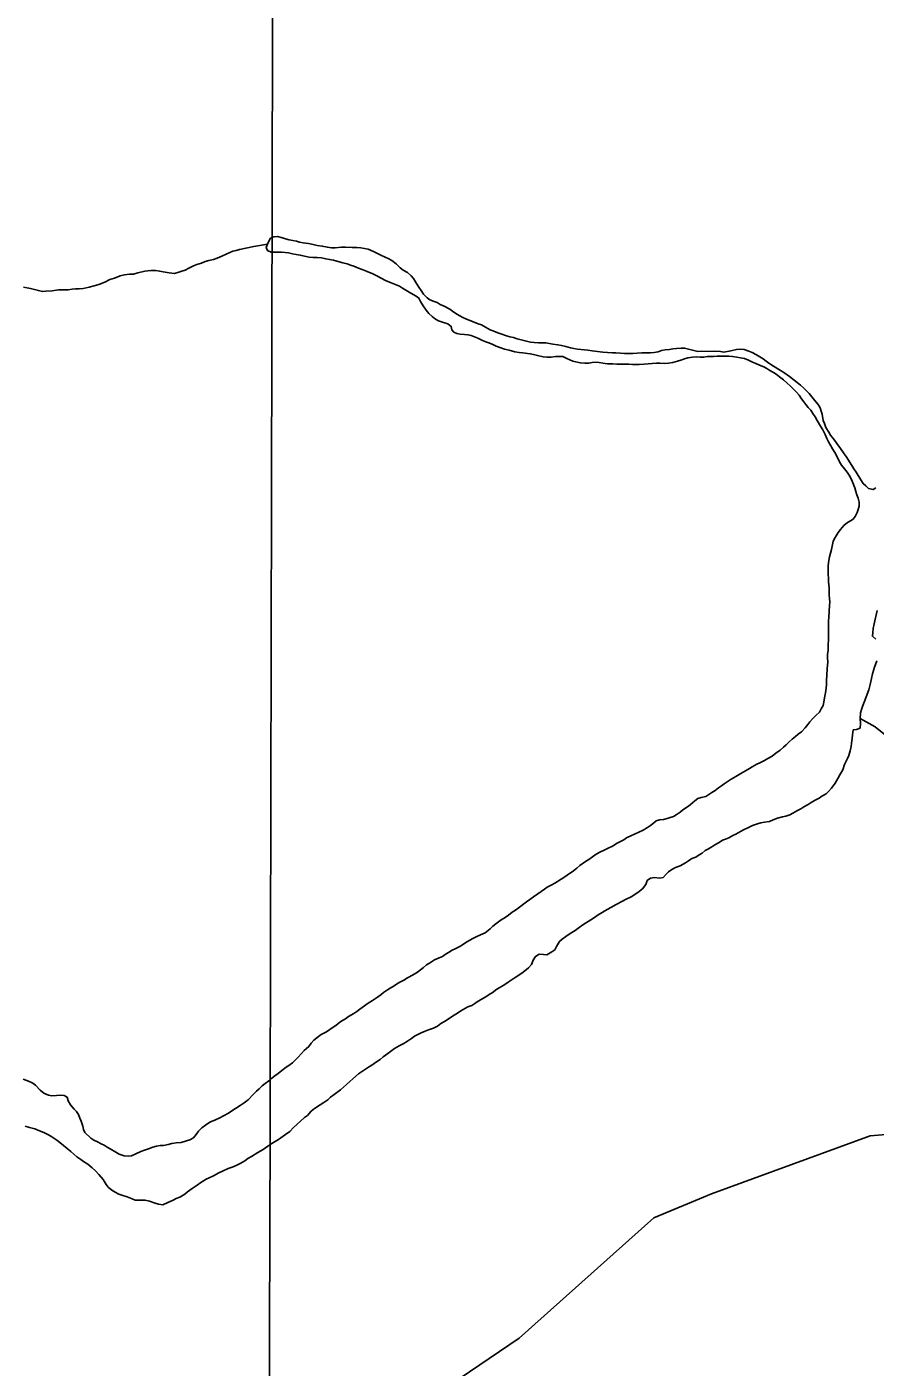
# Model space of a CAD drawing. Extents: x 3177185 to 3215018, y 812988 to 838321.
# Drawn here: x 3202105 to 3202895, y 834821 to 836068 of the extents above; entities that cross this region are included whole.
import ezdxf

# ---------------------------------------------------------------- set-up
doc = ezdxf.new("R2010")
doc.units = 0
doc.layers.add('V-GRID-MAJR', color=7, linetype='Continuous')
doc.layers.add('V-TOPO-SHOR', color=7, linetype='Continuous')

msp = doc.modelspace()

# ---------------------------------------------------------------- linework, layer by layer
at = {"layer": 'V-GRID-MAJR'}
msp.add_spline([(3202295.5330000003, 818350.514), (3202308.752, 824409.709), (3202321.978, 830471.99), (3202335.205, 836534.31), (3202335.2120000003, 836537.354)], degree=3, dxfattribs=at)
at = {"layer": 'V-TOPO-SHOR'}
for points in [[(3202329.544, 835866.128), (3202316.883, 835864.018), (3202303.503, 835861.194), (3202300.397, 835860.25), (3202297.292, 835859.541), (3202294.4220000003, 835858.358), (3202290.836, 835856.697), (3202287.011, 835854.7980000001), (3202282.708, 835853.1410000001), (3202279.124, 835851.96), (3202274.821, 835850.778), (3202271.477, 835849.834), (3202268.128, 835848.41), (3202263.827, 835847.231), (3202260.481, 835845.809), (3202256.176, 835843.6730000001), (3202252.828, 835841.775), (3202249.723, 835840.829), (3202246.8540000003, 835839.883), (3202243.0300000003, 835838.938), (3202238.019, 835839.434), (3202232.292, 835840.405), (3202229.19, 835840.892), (3202225.133, 835841.621), (3202220.836, 835841.636), (3202215.341, 835840.935), (3202208.6520000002, 835839.284), (3202204.589, 835838.105), (3202201.007, 835838.115), (3202196.471, 835837.652), (3202192.17, 835836.71), (3202187.15, 835834.576), (3202182.61, 835833.159), (3202178.065, 835830.785), (3202172.566, 835828.653), (3202168.2660000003, 835827.234), (3202163.488, 835826.054), (3202157.753, 835824.8790000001), (3202154.171, 835824.652), (3202150.829, 835824.422), (3202147.722, 835824.1950000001), (3202143.661, 835823.49), (3202139.364, 835823.505), (3202134.828, 835823.519), (3202129.096, 835822.581), (3202123.126, 835822.362), (3202120.021, 835821.893), (3202116.203, 835822.86), (3202112.626, 835823.826), (3202108.808, 835824.7930000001), (3202102.365, 835826.005)], [(3202372.003, 835853.7390000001), (3202368.183, 835854.069), (3202363.968, 835854.88), (3202359.911, 835855.8470000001), (3202356.094, 835856.496), (3202352.676, 835857.223), (3202349.0160000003, 835857.87), (3202345.833, 835858.358), (3202342.573, 835858.527), (3202339.151, 835858.618), (3202336.046, 835858.626), (3202332.943, 835858.716), (3202329.525, 835860.16), (3202328.182, 835863.109), (3202329.544, 835866.128)], [(3202329.544, 835866.128), (3202330.666, 835868.909), (3202332.345, 835871.53), (3202335.374, 835872.8740000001), (3202338.876, 835873.101), (3202343.3310000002, 835871.975), (3202346.352, 835870.93), (3202349.5300000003, 835870.123), (3202352.952, 835869.636), (3202356.45, 835868.829), (3202359.3910000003, 835867.787), (3202362.734, 835867.297), (3202367.5870000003, 835866.806), (3202371.882, 835865.917), (3202375.7770000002, 835864.9500000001), (3202380.3910000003, 835864.219), (3202385.2430000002, 835863.248), (3202389.061, 835862.759), (3202392.563, 835862.589), (3202398.295, 835863.207), (3202402.115, 835863.355), (3202408.322, 835862.939), (3202412.539, 835862.845), (3202416.199, 835862.675), (3202419.858, 835862.028), (3202423.199, 835861.3), (3202428.2060000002, 835859.295), (3202431.145, 835857.694), (3202434.96, 835855.773), (3202438.933, 835853.93), (3202441.795, 835852.728), (3202445.29, 835850.886), (3202449.1, 835847.692), (3202452.989, 835844.0970000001), (3202455.608, 835841.861), (3202459.819, 835839.618), (3202463.311, 835836.6630000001), (3202465.213, 835834.2710000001), (3202468.144, 835829.487), (3202470.36, 835826.056), (3202472.42, 835822.948), (3202474.558, 835819.5970000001), (3202477.97, 835816.165), (3202480.6720000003, 835814.405), (3202484.485, 835812.882), (3202487.426, 835811.679), (3202490.127, 835810), (3202493.7830000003, 835808.397), (3202499.108, 835805.595), (3202501.807, 835803.756), (3202504.906, 835801.677), (3202507.843, 835799.6780000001), (3202511.181, 835797.917), (3202514.2, 835796.475), (3202517.935, 835794.951), (3202521.83, 835793.4280000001), (3202525.566, 835791.904), (3202528.509, 835790.939), (3202532.3200000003, 835788.859), (3202536.691, 835786.456), (3202540.1890000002, 835785.015), (3202544.002, 835783.571), (3202547.662, 835782.3640000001), (3202550.918, 835781.0800000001), (3202555.1350000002, 835779.8740000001), (3202558.473, 835779.147), (3202561.893, 835778.103), (3202565.7090000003, 835776.976), (3202569.2090000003, 835776.012), (3202574.378, 835775.041), (3202577.798, 835774.631), (3202581.6180000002, 835774.2220000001), (3202585.517, 835774.289), (3202588.542, 835774.1190000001), (3202595.063, 835773.064), (3202599.8370000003, 835772.333), (3202603.257, 835771.846), (3202607.1520000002, 835770.8790000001), (3202611.369, 835769.6730000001), (3202614.47, 835769.0260000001), (3202618.049, 835768.3790000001), (3202624.413, 835767.801), (3202627.6750000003, 835767.473), (3202631.572, 835766.824), (3202636.586, 835766.1730000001), (3202641.595, 835765.52), (3202645.974, 835765.268), (3202650.668, 835765.094), (3202653.771, 835764.846), (3202658.0670000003, 835764.594), (3202661.807, 835764.422), (3202665.627, 835764.332), (3202669.366, 835764.319), (3202673.665, 835764.545), (3202677.964, 835764.85), (3202682.66, 835764.9130000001), (3202685.869, 835765.116), (3202689.2630000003, 835765.397), (3202692.949, 835765.995), (3202696.1580000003, 835767.099), (3202699.554, 835767.856)], [(3202738.757, 835761.557), (3202735.73, 835761.01), (3202732.228, 835760.86), (3202728.728, 835761.1900000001), (3202724.986, 835760.8030000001), (3202720.685, 835760.18), (3202717.74, 835759.394), (3202714.154, 835758.21), (3202711.207, 835757.264), (3202706.7460000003, 835755.927), (3202702.605, 835755.2220000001), (3202698.546, 835755.157), (3202694.727, 835755.486), (3202691.4620000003, 835755.257), (3202687.4050000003, 835755.032), (3202683.903, 835754.802), (3202679.842, 835754.338), (3202675.303, 835754.034), (3202672.201, 835754.123), (3202669.178, 835754.213), (3202665.676, 835754.383), (3202662.333, 835754.393), (3202659.309, 835754.4010000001), (3202654.535, 835754.417), (3202650.875, 835754.587), (3202645.9390000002, 835754.841), (3202641.724, 835755.4130000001), (3202638.065, 835755.98), (3202634.802, 835756.15), (3202631.54, 835755.841), (3202628.435, 835755.3740000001), (3202624.771, 835755.226), (3202620.794, 835755.556), (3202617.853, 835756.201), (3202613.636, 835757.25), (3202608.154, 835759.734), (3202604.258, 835761.497), (3202600.678, 835761.508), (3202597.416, 835761.4400000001), (3202593.592, 835760.813), (3202589.853, 835761.063), (3202586.0330000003, 835761.3150000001), (3202580.784, 835762.366), (3202576.969, 835763.412), (3202574.026, 835764.057), (3202566.866, 835764.877), (3202563.843, 835765.282), (3202559.786, 835766.011), (3202554.539, 835767.301), (3202550.164, 835768.43), (3202546.507, 835769.714), (3202542.294, 835771.24), (3202539.193, 835772.6020000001), (3202535.538, 835774.125), (3202532.677, 835775.25), (3202529.578, 835776.532), (3202525.285, 835778.535), (3202522.107, 835779.897), (3202519.086, 835781.0210000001), (3202515.985, 835781.826), (3202512.803, 835781.996), (3202508.903, 835782.246), (3202505.803, 835783.0530000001), (3202503.019, 835784.175), (3202501.037, 835786.4890000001), (3202500.49, 835789.594), (3202497.3140000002, 835792.072), (3202493.339, 835793.2760000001), (3202488.649, 835794.884), (3202485.867, 835796.403), (3202482.771, 835798.802), (3202479.756, 835801.595), (3202477.299, 835804.706), (3202474.286, 835808.696), (3202471.99, 835812.603), (3202470.329, 835815.872), (3202467.71, 835817.789), (3202462.784, 835820.51), (3202458.256, 835823.15), (3202455.08, 835825.149), (3202452.299, 835826.908), (3202449.2800000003, 835828.35), (3202443.079, 835830.759), (3202439.423, 835832.36), (3202435.29, 835834.523), (3202431.319, 835836.684), (3202427.506, 835838.527), (3202422.179, 835840.691), (3202417.569, 835842.377), (3202414.31, 835843.659), (3202409.938, 835845.5040000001), (3202406.6, 835846.6290000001), (3202403.739, 835847.671), (3202399.444, 835848.562), (3202396.1040000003, 835849.527), (3202390.7770000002, 835851.054), (3202387.197, 835851.861), (3202383.697, 835852.351), (3202379.879, 835853.317), (3202375.742, 835853.649), (3202372.003, 835853.7390000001)], [(3202699.554, 835767.856), (3202703.502, 835768.215), (3202706.685, 835768.708), (3202710.103, 835769.095), (3202714.3710000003, 835769.321), (3202717.66, 835769.39), (3202730.0670000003, 835766.2490000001), (3202745.347, 835766.439), (3202751.075, 835766.183), (3202754.178, 835765.696), (3202760.627, 835766.8690000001), (3202765.884, 835768.047), (3202770.181, 835768.272), (3202773.286, 835768.024), (3202777.341, 835766.578), (3202780.677, 835765.137), (3202784.73, 835762.976), (3202790.688, 835759.376), (3202793.5470000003, 835757.2170000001), (3202796.166, 835755.2980000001), (3202800.455, 835752.658), (3202806.1750000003, 835749.299), (3202809.986, 835746.662), (3202815.227, 835742.826), (3202819.753, 835739.4670000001), (3202822.372, 835737.31), (3202825.469, 835734.914), (3202828.326, 835732.279), (3202831.183, 835729.645), (3202833.563, 835727.2490000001), (3202838.558, 835721.027), (3202841.8880000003, 835716.957), (3202844.026, 835713.8470000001), (3202844.732, 835710.74), (3202845.679, 835707.873), (3202846.617, 835702.14), (3202847.8000000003, 835699.2710000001), (3202849.222, 835695.4450000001), (3202851.835, 835691.14), (3202853.4960000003, 835688.2710000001), (3202855.876, 835685.398), (3202858.0160000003, 835682.5260000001), (3202859.916, 835679.655), (3202862.056, 835676.784), (3202866.097, 835671.041), (3202868, 835668.41), (3202873.2260000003, 835660.277), (3202875.364, 835656.926), (3202877.502, 835653.816), (3202881.779, 835646.8790000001), (3202883.917, 835643.291), (3202886.299, 835641.134), (3202888.916, 835638.738), (3202893.211, 835637.772), (3202895.842, 835639.435)], [(3202847.9930000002, 835444.078), (3202848.48, 835447.179), (3202849.205, 835450.519), (3202849.701, 835456.009), (3202849.715, 835460.546), (3202850.205, 835464.603), (3202850.465, 835471.2880000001), (3202850.96, 835477.0160000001), (3202850.733, 835481.0750000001), (3202850.7430000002, 835484.1780000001), (3202851.233, 835488.237), (3202851.245, 835492.294), (3202851.505, 835499.216), (3202851.761, 835504.23), (3202851.775, 835509.006), (3202851.786, 835512.108), (3202851.796, 835515.451), (3202851.806, 835518.795), (3202852.302, 835524.5210000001), (3202852.556, 835529.774), (3202852.806, 835532.877), (3202852.576, 835536.459), (3202852.349, 835539.564), (3202852.369, 835546.248), (3202851.671, 835551.741), (3202851.679, 835555.084), (3202851.4560000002, 835559.382), (3202851.227, 835562.7270000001), (3202851.237, 835566.307), (3202851.7260000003, 835569.886), (3202852.697, 835575.135), (3202854.3910000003, 835582.056), (3202855.116, 835585.1560000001), (3202856.0840000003, 835589.691), (3202857.768, 835593.027), (3202860.645, 835597.7930000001), (3202862.804, 835600.652), (3202865.919, 835604.223), (3202869.269, 835607.076), (3202871.981, 835608.502), (3202874.5330000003, 835610.324), (3202876.5300000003, 835612.704), (3202878.211, 835616.282), (3202879.415, 835619.143), (3202880.06, 835622.166), (3202880.073, 835626.143), (3202879.208, 835629.7270000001), (3202878.105, 835632.836), (3202877.1580000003, 835636.02), (3202876.214, 835639.367), (3202874.8710000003, 835642.3960000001), (3202873.767, 835645.583), (3202872.5810000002, 835648.452), (3202870.7600000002, 835651.161), (3202869.018, 835653.873), (3202866.4020000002, 835657.144), (3202863.625, 835660.416), (3202861.964, 835663.525), (3202860.303, 835666.794), (3202857.614, 835672.133), (3202855.4760000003, 835675.483), (3202853.733, 835678.353), (3202851.677, 835682.1), (3202850.174, 835685.287), (3202848.435, 835689.113), (3202846.4590000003, 835693.338), (3202844.321, 835696.686), (3202841.075, 835701.9500000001), (3202839.094, 835705.2980000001), (3202837.116, 835708.567), (3202835.1350000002, 835711.6780000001), (3202832.756, 835713.992), (3202830.6950000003, 835716.783), (3202828.633, 835719.257), (3202826.573, 835722.049), (3202824.197, 835725.7170000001), (3202821.8170000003, 835728.51), (3202818.565, 835731.703), (3202816.343, 835733.939), (3202812.931, 835737.132), (3202809.8370000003, 835739.768), (3202806.185, 835742.725), (3202802.929, 835744.964), (3202800.307, 835746.643), (3202797.051, 835748.562), (3202794.112, 835750.4010000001), (3202791.491, 835751.9230000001), (3202787.356, 835753.606), (3202784.019, 835755.128), (3202780.759, 835756.412), (3202777.103, 835758.0160000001), (3202773.448, 835759.539), (3202769.63, 835760.346), (3202766.29, 835761.073), (3202762.233, 835761.643), (3202758.97, 835761.97), (3202755.311, 835761.903), (3202751.8880000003, 835761.9130000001), (3202747.909, 835761.848), (3202744.645, 835761.618), (3202738.757, 835761.557)], [(3202896.92, 835525.068), (3202894.255, 835512.9010000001), (3202893.286, 835508.606), (3202892.799, 835504.789), (3202892.5470000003, 835501.209), (3202895.644, 835498.571)], [(3202896.534, 835478.275), (3202894.607, 835472.551), (3202893.403, 835469.451), (3202892.678, 835466.35), (3202891.7090000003, 835461.816), (3202890.499, 835456.329), (3202889.289, 835451.3200000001), (3202884.955, 835439.871), (3202883.272, 835435.818), (3202882.307, 835432.957), (3202881.582, 835429.854), (3202881.088, 835424.603), (3202881.3140000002, 835420.067), (3202881.062, 835415.77), (3202877.715, 835414.587), (3202874.611, 835414.12), (3202873.88, 835409.585), (3202873.63, 835406.243), (3202873.1380000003, 835401.709), (3202872.89, 835398.606), (3202871.924, 835394.549), (3202870.478, 835390.256), (3202869.274, 835387.395), (3202866.632, 835381.9130000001), (3202864.944, 835376.903), (3202862.304, 835372.375), (3202860.383, 835368.802), (3202857.983, 835364.511), (3202854.387, 835359.987), (3202851.511, 835356.653), (3202849.357, 835354.511), (3202845.529, 835352.372), (3202842.897, 835350.71), (3202839.309, 835348.571), (3202835.484, 835346.435), (3202832.612, 835344.772), (3202828.787, 835342.399)], [(3202511.117, 835214.251), (3202514.2260000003, 835216.152), (3202519.969, 835219.715), (3202523.794, 835221.6140000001), (3202527.6180000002, 835223.273), (3202531.9250000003, 835225.409), (3202536.7090000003, 835228.974), (3202539.105, 835231.354), (3202541.977, 835233.734), (3202544.3710000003, 835235.636), (3202547.002, 835237.299), (3202550.59, 835239.675), (3202553.701, 835241.813), (3202557.289, 835244.429), (3202560.161, 835246.329), (3202562.792, 835248.232), (3202570.452, 835254.177), (3202573.8000000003, 835256.3150000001), (3202577.151, 835258.693), (3202581.218, 835261.546), (3202584.09, 835263.686), (3202587.2, 835265.824), (3202589.832, 835267.7270000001), (3202593.42, 835269.625), (3202596.769, 835271.524), (3202602.749, 835275.087), (3202605.379, 835276.75), (3202608.489, 835278.888), (3202614.232, 835282.931), (3202617.345, 835285.546), (3202620.216, 835287.926), (3202625.482, 835291.729), (3202628.591, 835293.63), (3202631.941, 835296.005), (3202635.529, 835298.621), (3202639.357, 835300.519), (3202642.943, 835302.18), (3202645.812, 835303.841), (3202651.071, 835306.213), (3202654.4220000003, 835308.353), (3202657.531, 835310.014), (3202661.119, 835311.912), (3202663.749, 835313.5750000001), (3202668.291, 835315.709), (3202671.16, 835317.133), (3202674.988, 835319.0310000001), (3202679.051, 835320.93), (3202683.119, 835323.3030000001), (3202685.99, 835325.206), (3202688.861, 835327.346), (3202691.255, 835329.486), (3202694.362, 835330.43), (3202698.182, 835330.658), (3202701.528, 835331.604), (3202704.395, 835332.55), (3202707.264, 835333.4940000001), (3202709.894, 835335.157), (3202713.484, 835337.535), (3202716.1180000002, 835339.675), (3202720.423, 835342.528), (3202722.8170000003, 835344.4280000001), (3202727.364, 835347.996), (3202729.997, 835350.136), (3202733.102, 835351.082), (3202737.4050000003, 835352.264), (3202743.145, 835355.8250000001), (3202746.254, 835357.726), (3202749.367, 835360.343), (3202751.999, 835362.006), (3202754.631, 835363.909), (3202758.219, 835366.285), (3202761.09, 835368.185), (3202765.397, 835370.7980000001), (3202770.179, 835373.647), (3202774.2460000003, 835376.023), (3202778.072, 835378.161), (3202780.704, 835379.824), (3202785.009, 835382.198), (3202787.878, 835383.381), (3202791.943, 835385.517), (3202795.292, 835387.4180000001), (3202799.357, 835389.794), (3202802.47, 835392.409), (3202806.537, 835395.262), (3202809.65, 835398.117), (3202812.284, 835400.259), (3202815.1550000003, 835403.1140000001), (3202817.791, 835405.4940000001), (3202820.9020000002, 835407.871), (3202823.534, 835410.011), (3202826.407, 835412.152), (3202829.999, 835415.961), (3202832.395, 835419.055), (3202834.3140000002, 835421.677), (3202837.19, 835424.7710000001), (3202839.823, 835427.3910000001), (3202843.176, 835430.723), (3202844.857, 835433.819), (3202846.776, 835436.6780000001), (3202847.264, 835439.7810000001), (3202847.9930000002, 835444.078)], [(3201941.398181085, 834337.785706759), (3202142.8754049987, 834418.3765963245), (3202214.511751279, 834467.6265843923), (3202290.625369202, 834584.0356470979), (3202295.1026408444, 834619.8538202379), (3202308.534455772, 834655.671993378), (3202330.9208139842, 834682.5356232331), (3202424.9435184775, 834754.1719695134), (3202563.7389393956, 834848.1946740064), (3202689.102545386, 834960.1264650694), (3202742.8298050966, 834982.512823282), (3202890.5797692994, 835036.2400829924), (3203051.7615484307, 835049.6718979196), (3203163.693339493, 835072.0582561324), (3203230.852414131, 835085.4900710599), (3203284.5796738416, 835103.3991576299), (3202895.0570409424, 835416.8081726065), (3202881.088, 835424.603)], [(3202828.787, 835342.399), (3202825.915, 835340.736), (3202822.806, 835339.0750000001), (3202818.502, 835336.699), (3202815.63, 835335.036), (3202812.046, 835333.854), (3202808.702, 835333.15), (3202804.161, 835331.968), (3202800.098, 835330.311), (3202796.752, 835328.888), (3202791.974, 835328.188), (3202788.629, 835327.481), (3202785.523, 835326.537), (3202780.982, 835325.118), (3202776.44, 835322.984), (3202772.612, 835321.085), (3202769.745, 835319.662), (3202765.438, 835317.049), (3202762.569, 835315.863), (3202758.7430000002, 835313.7270000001), (3202755.874, 835312.3030000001), (3202753.005, 835311.357), (3202749.896, 835309.457), (3202745.828, 835307.083), (3202742.9590000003, 835305.4180000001), (3202740.088, 835303.517), (3202736.9790000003, 835301.857), (3202734.108, 835299.479), (3202731.236, 835297.816), (3202728.125, 835295.676), (3202724.304, 835294.496), (3202721.193, 835292.116), (3202718.559, 835290.453), (3202713.537, 835287.604), (3202709.235, 835285.946), (3202705.886, 835284.287), (3202702.775, 835281.909), (3202700.6210000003, 835279.767), (3202697.745, 835276.67), (3202694.401, 835276.203), (3202689.629, 835276.697), (3202686.045, 835275.99), (3202682.934, 835273.8520000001), (3202681.73, 835270.274), (3202678.375, 835266.225), (3202674.306, 835262.658), (3202667.847, 835258.857), (3202662.825, 835256.248), (3202659.9560000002, 835254.822), (3202653.9760000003, 835251.498), (3202649.193, 835248.887), (3202643.455, 835245.8030000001), (3202640.821, 835244.14), (3202637.233, 835242.002), (3202632.926, 835238.911), (3202623.1180000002, 835232.734), (3202619.5300000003, 835230.357), (3202615.702, 835227.5040000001), (3202612.8310000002, 835225.603), (3202610.2, 835223.9400000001), (3202607.089, 835221.8), (3202603.738, 835219.425), (3202601.106, 835217.282), (3202598.464, 835212.517), (3202596.7830000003, 835209.4180000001), (3202594.151, 835207.515), (3202589.607, 835204.665), (3202586.267, 835205.152), (3202582.447, 835205.404), (3202578.859, 835203.2660000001), (3202576.698, 835199.692), (3202575.254, 835195.877), (3202572.379, 835192.78), (3202567.593, 835188.737), (3202564.482, 835186.5970000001), (3202559.937, 835183.746), (3202556.347, 835181.131), (3202553.4760000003, 835179.23), (3202550.365, 835177.0920000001), (3202541.995, 835172.103), (3202539.6010000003, 835170.203), (3202535.773, 835167.8250000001), (3202532.662, 835165.687), (3202525.488, 835161.65), (3202522.377, 835159.512), (3202519.508, 835157.61), (3202515.9220000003, 835156.4280000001), (3202509.465, 835152.6290000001), (3202506.3540000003, 835150.4890000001), (3202503.245, 835148.588), (3202494.154, 835142.887), (3202490.803, 835140.7490000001), (3202487.6920000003, 835138.371), (3202483.869, 835136.712), (3202479.326, 835135.0530000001), (3202476.219, 835133.8690000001), (3202472.394, 835132.21), (3202469.524, 835130.547), (3202466.178, 835129.126), (3202463.544, 835126.986), (3202459.717, 835124.61)], [(3202159.3710000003, 835039.385), (3202165.085, 835034.353), (3202167.707, 835032.436), (3202171.282, 835030.753), (3202174.6210000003, 835029.071), (3202177.482, 835027.6290000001), (3202180.341, 835025.9500000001), (3202182.96, 835024.2710000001), (3202188.205, 835021.149), (3202191.302, 835019.23), (3202196.071, 835017.783), (3202199.653, 835017.535), (3202202.9960000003, 835017.762), (3202206.821, 835019.661), (3202211.603, 835021.795), (3202214.95, 835022.976), (3202218.773, 835024.398), (3202222.599, 835025.819), (3202226.183, 835026.763), (3202229.528, 835027.23), (3202232.63, 835027.459), (3202236.931, 835028.399), (3202240.515, 835029.106), (3202244.576, 835029.808), (3202249.115, 835030.2710000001), (3202254.132, 835031.688), (3202257.239, 835032.635), (3202260.5870000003, 835034.533), (3202262.984, 835037.632), (3202265.382, 835040.726), (3202268.255, 835043.823), (3202271.845, 835046.436), (3202275.913, 835049.049), (3202280.932, 835051.183), (3202284.998, 835053.082), (3202288.586, 835054.98), (3202293.128, 835057.5920000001), (3202296.239, 835059.732), (3202299.59, 835061.87), (3202303.894, 835064.721), (3202307.722, 835067.096), (3202311.552, 835069.949), (3202316.103, 835074.711), (3202319.216, 835077.805), (3202321.849, 835080.183), (3202324.483, 835082.802), (3202327.356, 835085.18), (3202330.707, 835087.558), (3202333.578, 835089.936), (3202336.2120000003, 835092.078), (3202339.323, 835094.456), (3202342.913, 835097.308), (3202346.741, 835100.161), (3202349.372, 835101.824), (3202352.723, 835104.442), (3202357.99, 835109.439), (3202360.8680000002, 835112.773), (3202363.741, 835115.628), (3202367.811, 835119.435), (3202370.2090000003, 835122.532), (3202372.605, 835125.389), (3202376.914, 835128.956), (3202379.546, 835130.6190000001), (3202384.328, 835133.23), (3202390.549, 835137.511), (3202393.179, 835139.174), (3202396.769, 835142.027), (3202399.403, 835143.689), (3202402.0330000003, 835145.3520000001), (3202404.906, 835147.493), (3202409.688, 835150.104), (3202412.559, 835152.0040000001), (3202415.431, 835154.145), (3202419.738, 835157.235), (3202422.369, 835159.138), (3202427.153, 835162.226), (3202431.7, 835165.316), (3202434.811, 835167.692), (3202437.4450000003, 835169.595), (3202441.0330000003, 835172.21), (3202443.664, 835173.873), (3202447.252, 835176.011), (3202450.363, 835178.149), (3202453.233, 835179.5750000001), (3202456.341, 835181.235), (3202459.93, 835183.3740000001), (3202464.472, 835185.745), (3202469.019, 835188.598), (3202471.89, 835190.736), (3202474.524, 835193.116), (3202477.395, 835195.496), (3202480.2660000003, 835197.157), (3202484.811, 835200.007), (3202489.114, 835201.9060000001), (3202492.222, 835203.327), (3202494.8540000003, 835204.99), (3202497.963, 835206.8910000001), (3202501.313, 835209.029), (3202504.183, 835210.452), (3202507.769, 835212.353), (3202511.117, 835214.251)], [(3202459.717, 835124.61), (3202455.649, 835121.995), (3202452.063, 835120.0970000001), (3202447.758, 835117.723), (3202441.534, 835112.9670000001), (3202437.227, 835109.877), (3202434.356, 835107.4990000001), (3202430.7660000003, 835105.122), (3202426.701, 835102.2710000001), (3202423.35, 835100.133), (3202418.806, 835097.282), (3202414.02, 835093.954), (3202408.992, 835089.432), (3202406.12, 835087.054), (3202403.007, 835084.197), (3202397.2630000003, 835079.202), (3202391.518, 835074.924), (3202388.168, 835072.306), (3202385.774, 835069.927), (3202381.946, 835067.313), (3202378.595, 835065.1730000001), (3202373.094, 835061.849), (3202369.981, 835059.232), (3202366.629, 835055.4230000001), (3202363.995, 835053.283), (3202360.163, 835049.9500000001), (3202353.7, 835044.003), (3202350.108, 835040.433), (3202346.2800000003, 835037.581), (3202339.816, 835032.8250000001), (3202333.599, 835029.264), (3202329.771, 835026.888), (3202325.464, 835023.7980000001), (3202320.4420000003, 835020.947), (3202314.46, 835017.1460000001), (3202311.114, 835015.245), (3202308.24, 835013.107), (3202304.6520000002, 835010.969), (3202300.827, 835009.0700000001), (3202297.48, 835007.409), (3202292.94, 835005.99), (3202287.678, 835003.621), (3202284.092, 835001.96), (3202279.308, 834999.111), (3202275.245, 834997.212), (3202272.376, 834996.029), (3202267.352, 834992.9400000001), (3202264.001, 834990.563), (3202259.457, 834987.4720000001), (3202254.91, 834984.144), (3202252.5160000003, 834982.242), (3202247.732, 834979.393), (3202244.386, 834977.969), (3202241.517, 834976.546), (3202236.734, 834974.412), (3202231.952, 834972.278), (3202228.1350000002, 834972.767), (3202225.034, 834973.732), (3202219.548, 834975.659), (3202215.4930000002, 834976.388), (3202210.477, 834976.405), (3202206.42, 834976.415), (3202203.559, 834977.6190000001), (3202198.789, 834979.544), (3202194.734, 834980.988), (3202191.156, 834982.194), (3202187.8200000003, 834983.876), (3202184.484, 834985.797), (3202181.15, 834988.67), (3202179.247, 834991.064), (3202176.396, 834995.611), (3202172.3510000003, 835000.397), (3202169.259, 835003.75), (3202166.164, 835006.623), (3202162.355, 835009.978), (3202158.304, 835012.617), (3202155.683, 835014.297), (3202152.109, 835016.935), (3202146.395, 835021.7270000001), (3202143.061, 835024.6020000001), (3202139.489, 835027.478), (3202136.1550000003, 835030.116), (3202133.296, 835032.272), (3202128.77, 835035.389), (3202125.671, 835037.31), (3202121.1410000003, 835039.473), (3202117.328, 835041.1560000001), (3202112.798, 835042.8420000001), (3202108.026, 835044.05), (3202103.971, 835045.256)], [(3202101.966, 835089), (3202107.0670000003, 835087.359), (3202111.006, 835085.258), (3202113.553, 835083.392), (3202117.948, 835078.737), (3202121.4220000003, 835076.1730000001), (3202125.594, 835074.072), (3202128.608, 835073.599), (3202133.02, 835073.818), (3202136.503, 835074.27), (3202140.214, 835073.7930000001), (3202142.995, 835072.392)], [(3202142.995, 835072.392), (3202143.913, 835068.909), (3202145.99, 835065.1900000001), (3202149.461, 835061.233), (3202151.542, 835058.904), (3202153.62, 835056.113), (3202154.771, 835052.861), (3202155.924, 835050.071), (3202157.534, 835045.424), (3202158.22, 835042.172), (3202159.3710000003, 835039.385)]]:
    msp.add_lwpolyline(points, dxfattribs=at)

doc.saveas('drawing.dxf')
